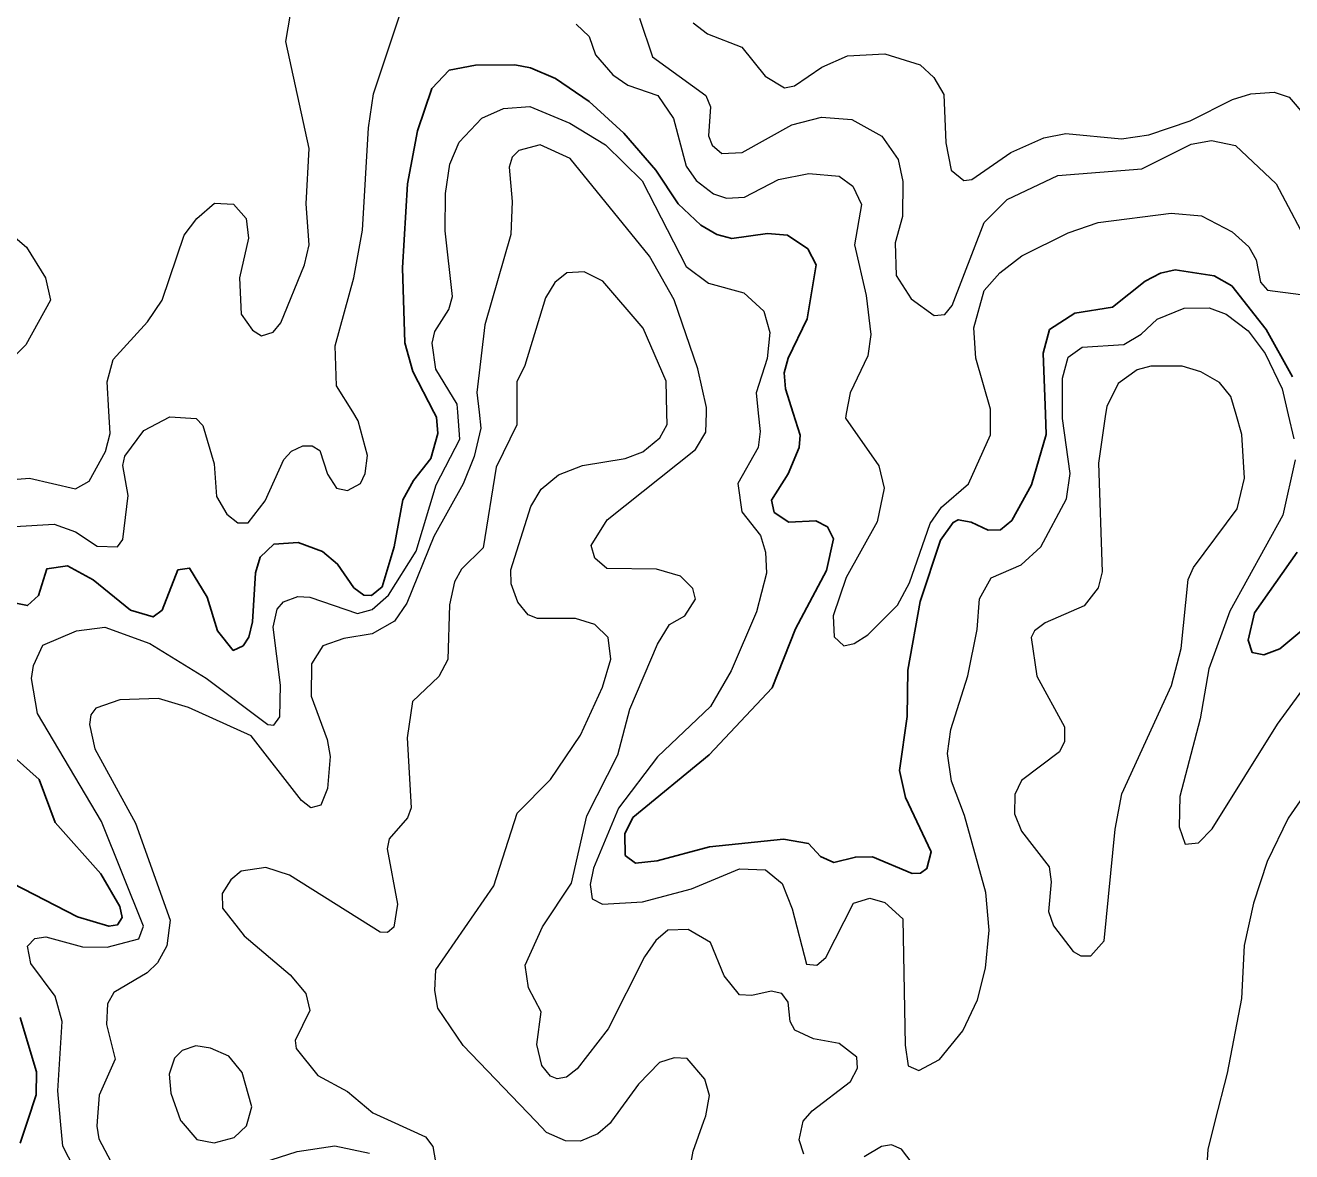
# Model space of a CAD drawing. Extents: x 473.9 to 500, y 7733.1 to 7760.8.
# Drawn here: x 475.998 to 478.365, y 7755.312 to 7757.418 of the extents above; entities that cross this region are included whole.
import ezdxf

# ---------------------------------------------------------------- set-up
doc = ezdxf.new("R2010")
doc.units = 0
doc.header["$LTSCALE"] = 0.032
doc.layers.add('1', color=7, linetype='Continuous', lineweight=25)
doc.layers.add('2', color=7, linetype='Continuous', lineweight=13)

msp = doc.modelspace()

# ---------------------------------------------------------------- linework, layer by layer
at = {"layer": '1'}
for points in [[(477.4165, 7756.7682), (477.4239, 7756.7954), (477.4597, 7756.869), (477.4766, 7756.9702), (477.4609, 7756.9996), (477.4228, 7757.0252), (477.3856, 7757.0283), (477.3187, 7757.0195), (477.2905, 7757.0268), (477.261, 7757.0439), (477.2185, 7757.0839), (477.1768, 7757.1471), (477.1167, 7757.2162), (477.052, 7757.275), (476.9891, 7757.3182), (476.9426, 7757.3382), (476.9131, 7757.3441), (476.8395, 7757.3432), (476.7903, 7757.3338), (476.7581, 7757.2995), (476.7312, 7757.2205), (476.7123, 7757.1211), (476.7033, 7756.9644), (476.7078, 7756.8243), (476.7228, 7756.7704), (476.7618, 7756.6945), (476.7665, 7756.6854), (476.7691, 7756.6548), (476.7562, 7756.6081), (476.7238, 7756.5669), (476.7041, 7756.5309), (476.6879, 7756.4428), (476.6655, 7756.3682), (476.6455, 7756.3518), (476.6308, 7756.3527), (476.6121, 7756.3663), (476.582, 7756.4105), (476.5536, 7756.434), (476.5083, 7756.451), (476.4628, 7756.4477), (476.4373, 7756.4232), (476.4282, 7756.3942), (476.4228, 7756.3026), (476.416, 7756.2738), (476.4051, 7756.2575), (476.3868, 7756.2492), (476.3573, 7756.2858), (476.338, 7756.3485), (476.3053, 7756.4032), (476.2836, 7756.3998), (476.2542, 7756.3247), (476.2371, 7756.3119), (476.1949, 7756.3244), (476.1251, 7756.3809), (476.0772, 7756.4074), (476.0384, 7756.4015), (476.0227, 7756.3518), (476.0021, 7756.3329), (475.9621, 7756.3415)], [(478.3667, 7756.7609), (478.3173, 7756.8491), (478.2533, 7756.9307), (478.2204, 7756.9493), (478.1475, 7756.9605), (478.1197, 7756.9543), (478.0911, 7756.9397), (478.0302, 7756.8909), (477.9598, 7756.8798), (477.9123, 7756.8489), (477.9005, 7756.8046), (477.9048, 7756.691), (477.9062, 7756.6531), (477.8787, 7756.5586), (477.8422, 7756.4922), (477.8211, 7756.4746), (477.7978, 7756.4737), (477.7659, 7756.4891), (477.742, 7756.4933), (477.7324, 7756.4884), (477.7088, 7756.4552), (477.6706, 7756.3405), (477.6478, 7756.2124), (477.6464, 7756.1257), (477.632, 7756.0244), (477.6431, 7755.9745), (477.691, 7755.8726), (477.6831, 7755.8412), (477.6711, 7755.8327), (477.6557, 7755.8323), (477.5814, 7755.8631), (477.5498, 7755.8627), (477.5092, 7755.8529), (477.4845, 7755.8637), (477.4621, 7755.888), (477.4154, 7755.8961), (477.2769, 7755.882), (477.179, 7755.856), (477.1389, 7755.8512), (477.1194, 7755.8661), (477.119, 7755.9066), (477.1335, 7755.9368), (477.2762, 7756.0541), (477.3939, 7756.1792), (477.4379, 7756.2894), (477.4954, 7756.3984), (477.5089, 7756.4576), (477.4975, 7756.4799), (477.4759, 7756.4917), (477.4254, 7756.4892), (477.3981, 7756.5073), (477.3926, 7756.5303), (477.4241, 7756.579), (477.4446, 7756.6284), (477.4464, 7756.6518), (477.4335, 7756.6925), (477.419, 7756.7381), (477.4165, 7756.7682)], [(478.4103, 7756.3085), (478.3429, 7756.2523), (478.3133, 7756.2411), (478.2912, 7756.2455), (478.284, 7756.2684), (478.2955, 7756.3196), (478.3753, 7756.4327)], [(475.9182, 7756.102), (476.0243, 7756.0081), (476.0542, 7755.9272), (476.1391, 7755.8313), (476.1749, 7755.7706), (476.179, 7755.7498), (476.1708, 7755.7365), (476.1544, 7755.7336), (476.096, 7755.7512), (475.9734, 7755.8143)], [(475.9884, 7755.5632), (476.019, 7755.4613), (476.0183, 7755.4183), (476.0021, 7755.369), (475.9885, 7755.3278)]]:
    msp.add_lwpolyline(points, dxfattribs=at)
at = {"layer": '2'}
for points in [[(476.1568, 7756.6544), (476.1543, 7756.6964), (476.151, 7756.751), (476.1626, 7756.7927), (476.2268, 7756.8637), (476.2543, 7756.9039), (476.2951, 7757.0254), (476.3186, 7757.0567), (476.352, 7757.0851), (476.3873, 7757.0836), (476.4107, 7757.0566), (476.4154, 7757.0196), (476.3986, 7756.9456), (476.4015, 7756.8776), (476.4231, 7756.8476), (476.4396, 7756.837), (476.4613, 7756.844), (476.4755, 7756.8614), (476.5203, 7756.9697), (476.5288, 7757.0073), (476.5231, 7757.0839), (476.5287, 7757.1873), (476.4854, 7757.3873), (476.5127, 7757.5486)], [(476.6285, 7757.0346), (476.6398, 7757.2259), (476.6493, 7757.2897), (476.7085, 7757.4698)], [(477.1463, 7757.4313), (477.1702, 7757.3589), (477.2703, 7757.2866), (477.2789, 7757.2656), (477.2749, 7757.2109), (477.282, 7757.1936), (477.3001, 7757.1778), (477.3382, 7757.1798), (477.4306, 7757.2317), (477.4861, 7757.2461), (477.5429, 7757.2414), (477.5988, 7757.2106), (477.6299, 7757.1669), (477.6384, 7757.1257), (477.6375, 7757.0604), (477.6239, 7757.0113), (477.6261, 7756.9499), (477.6537, 7756.9067), (477.697, 7756.8755), (477.7167, 7756.8772), (477.7304, 7756.8942), (477.7904, 7757.049), (477.8336, 7757.0918), (477.9283, 7757.1368), (478.0853, 7757.1497), (478.1771, 7757.1954), (478.2151, 7757.2025), (478.26, 7757.193), (478.3362, 7757.1215), (478.4042, 7756.9933)], [(477.2467, 7757.4221), (477.2731, 7757.4021), (477.3372, 7757.3766), (477.381, 7757.3225), (477.417, 7757.3011), (477.4357, 7757.3044), (477.4867, 7757.3397), (477.5348, 7757.3604), (477.6045, 7757.3642), (477.6705, 7757.3441), (477.6962, 7757.32), (477.7147, 7757.2886), (477.7188, 7757.1981), (477.7286, 7757.147), (477.7523, 7757.1278), (477.7672, 7757.1293), (477.8405, 7757.1797), (477.9021, 7757.2074), (477.9429, 7757.2156), (478.047, 7757.2052), (478.0984, 7757.2128), (478.1752, 7757.2389), (478.2543, 7757.279), (478.2889, 7757.2896), (478.3325, 7757.2926), (478.3603, 7757.2833), (478.3897, 7757.2489)], [(477.0276, 7757.4201), (477.0518, 7757.3969), (477.064, 7757.3623), (477.0961, 7757.3252), (477.1243, 7757.3061), (477.1803, 7757.2868), (477.21, 7757.2436), (477.2334, 7757.1546), (477.2521, 7757.1274), (477.2845, 7757.103), (477.3087, 7757.0949), (477.3423, 7757.0962), (477.4062, 7757.1292), (477.4625, 7757.1407), (477.5194, 7757.1359), (477.5448, 7757.1172), (477.5611, 7757.0827), (477.5483, 7757.0072), (477.5699, 7756.9129), (477.5788, 7756.8395), (477.5732, 7756.7998), (477.5396, 7756.7305), (477.5327, 7756.6922), (477.5311, 7756.6835), (477.5933, 7756.594), (477.6036, 7756.5522), (477.5901, 7756.4895), (477.5326, 7756.3855), (477.508, 7756.3137), (477.51, 7756.2748), (477.5282, 7756.258), (477.5473, 7756.2623), (477.5728, 7756.2784), (477.6281, 7756.334), (477.6511, 7756.3753), (477.6892, 7756.4867), (477.7104, 7756.5172), (477.7612, 7756.5605), (477.8023, 7756.6521), (477.8023, 7756.6913), (477.8023, 7756.7002), (477.7747, 7756.7955), (477.771, 7756.8524), (477.7906, 7756.9221), (477.8198, 7756.9551), (477.8608, 7756.9865), (477.9472, 7757.0298), (478.0033, 7757.049), (478.14, 7757.0667), (478.1963, 7757.0618), (478.2537, 7757.0316), (478.2849, 7757.0036), (478.2985, 7756.9794), (478.307, 7756.9376), (478.32, 7756.9229), (478.382, 7756.9143)], [(476.4692, 7756.3263), (476.4807, 7756.3398), (476.5078, 7756.3497), (476.5299, 7756.3488), (476.6188, 7756.3183), (476.6467, 7756.3258), (476.6772, 7756.3527), (476.7289, 7756.4348), (476.7664, 7756.5586), (476.8101, 7756.6438), (476.8064, 7756.6944), (476.8053, 7756.7097), (476.7658, 7756.7747), (476.7588, 7756.8234), (476.7639, 7756.8454), (476.7901, 7756.8867), (476.7965, 7756.9107), (476.7828, 7757.0335), (476.7837, 7757.1032), (476.7916, 7757.1579), (476.8089, 7757.1991), (476.8517, 7757.2439), (476.8922, 7757.2621), (476.941, 7757.2659), (477.016, 7757.2347), (477.0824, 7757.1942), (477.1514, 7757.1273), (477.2335, 7756.9668), (477.2754, 7756.936), (477.3409, 7756.9177), (477.3786, 7756.8834), (477.3899, 7756.8432), (477.385, 7756.795), (477.3642, 7756.7306), (477.368, 7756.6927), (477.3715, 7756.6585), (477.3679, 7756.6288), (477.3297, 7756.5611), (477.3373, 7756.5081), (477.3722, 7756.4638), (477.3818, 7756.4327), (477.3835, 7756.3936), (477.3651, 7756.3211), (477.3175, 7756.2112), (477.2791, 7756.1446), (477.1801, 7756.0504), (477.1071, 7755.9546), (477.06, 7755.842), (477.0539, 7755.8119), (477.0578, 7755.7846), (477.0768, 7755.7747), (477.1517, 7755.7794), (477.2433, 7755.8033), (477.3328, 7755.8406), (477.3814, 7755.8389), (477.4129, 7755.8135), (477.4317, 7755.7658), (477.4584, 7755.6625), (477.4777, 7755.6609), (477.4947, 7755.6751), (477.546, 7755.7764), (477.5767, 7755.786), (477.6046, 7755.7779), (477.6383, 7755.7475), (477.6425, 7755.5115), (477.6482, 7755.4726), (477.6684, 7755.4637), (477.7066, 7755.4845), (477.7503, 7755.5382), (477.7776, 7755.5959), (477.7928, 7755.6555), (477.8, 7755.7262), (477.7935, 7755.7964), (477.7535, 7755.9406), (477.7293, 7756.0049), (477.7219, 7756.0564), (477.7283, 7756.1014), (477.7596, 7756.2016), (477.7774, 7756.2885), (477.7814, 7756.3458), (477.8037, 7756.3851), (477.8598, 7756.4091), (477.8964, 7756.4428), (477.9445, 7756.5328), (477.9511, 7756.5801), (477.9367, 7756.6825), (477.9367, 7756.6909), (477.9367, 7756.758), (477.9472, 7756.7972), (477.9734, 7756.8161), (478.0515, 7756.8213), (478.0841, 7756.8405), (478.1137, 7756.8684), (478.1642, 7756.889), (478.2108, 7756.8898), (478.2429, 7756.8778), (478.2835, 7756.8468), (478.3155, 7756.8041), (478.3475, 7756.7382), (478.3586, 7756.6896)], [(477.0191, 7755.8141), (477.0475, 7755.94), (477.1059, 7756.0537), (477.1282, 7756.1395), (477.1799, 7756.2609), (477.2022, 7756.2977), (477.231, 7756.3136), (477.2508, 7756.3447), (477.2461, 7756.3649), (477.2226, 7756.388), (477.1779, 7756.4008), (477.0853, 7756.4023), (477.0625, 7756.4218), (477.0557, 7756.4455), (477.0856, 7756.493), (477.2507, 7756.6246), (477.2702, 7756.6572), (477.2713, 7756.693), (477.2716, 7756.7032), (477.2552, 7756.7757), (477.2108, 7756.9043), (477.165, 7756.9859), (477.0168, 7757.1688), (476.9608, 7757.1945), (476.9205, 7757.1836), (476.9079, 7757.171), (476.9023, 7757.1525), (476.9083, 7757.0881), (476.9058, 7757.0266), (476.8569, 7756.8577), (476.8424, 7756.7311), (476.8463, 7756.6943), (476.8495, 7756.6647), (476.8372, 7756.6116), (476.8169, 7756.5604), (476.7619, 7756.4619), (476.7116, 7756.3372), (476.6883, 7756.3041), (476.6468, 7756.2804), (476.5936, 7756.2717), (476.5544, 7756.258), (476.5329, 7756.2241), (476.5323, 7756.1636), (476.5625, 7756.0826), (476.5681, 7756.051), (476.5633, 7755.991), (476.5504, 7755.9598), (476.5316, 7755.9551), (476.5144, 7755.9684), (476.4206, 7756.0894), (476.303, 7756.1426), (476.2469, 7756.159), (476.175, 7756.1566), (476.1303, 7756.1412), (476.1205, 7756.1285), (476.118, 7756.1104), (476.1284, 7756.065), (476.204, 7755.9261), (476.269, 7755.7449), (476.2625, 7755.6967), (476.2453, 7755.665), (476.2261, 7755.6463), (476.1634, 7755.6094), (476.1516, 7755.5884), (476.15, 7755.5498), (476.1661, 7755.485), (476.1362, 7755.4175), (476.1323, 7755.369), (476.1316, 7755.3597), (476.1359, 7755.3361), (476.1579, 7755.2938)], [(475.949, 7757.0464), (476.0004, 7757.0031), (476.0361, 7756.9456), (476.0455, 7756.9038), (475.9992, 7756.8205), (475.9451, 7756.7669)], [(475.9789, 7756.4806), (476.0523, 7756.4854), (476.0922, 7756.4709), (476.1327, 7756.4439), (476.1707, 7756.443), (476.1804, 7756.4568), (476.1903, 7756.5388), (476.1807, 7756.5946), (476.1843, 7756.6126), (476.2198, 7756.66), (476.2683, 7756.686), (476.3173, 7756.683), (476.3302, 7756.6695), (476.3509, 7756.5978), (476.3558, 7756.5366), (476.3749, 7756.5036), (476.3955, 7756.4878), (476.4145, 7756.4877), (476.4465, 7756.5291), (476.4812, 7756.6061), (476.4958, 7756.6216), (476.5172, 7756.6315), (476.5342, 7756.6315), (476.5487, 7756.6228), (476.5631, 7756.5785), (476.5797, 7756.5525), (476.6006, 7756.5482), (476.6249, 7756.5613), (476.6337, 7756.5796), (476.638, 7756.6133), (476.6204, 7756.6784), (476.6102, 7756.695), (476.58, 7756.7438), (476.5771, 7756.8186), (476.6123, 7756.9456), (476.6285, 7757.0346)], [(477.1973, 7756.6932), (477.1958, 7756.7527), (477.153, 7756.8513), (477.0774, 7756.9393), (477.0427, 7756.9567), (477.0101, 7756.9552), (476.9882, 7756.9369), (476.9705, 7756.9081), (476.932, 7756.7816), (476.9171, 7756.751), (476.917, 7756.694), (476.917, 7756.6706), (476.8784, 7756.5918), (476.8539, 7756.4412), (476.8132, 7756.401), (476.8002, 7756.3774), (476.7911, 7756.3347), (476.7877, 7756.2321), (476.7709, 7756.2002), (476.7218, 7756.1539), (476.7121, 7756.086), (476.7194, 7755.9552), (476.7127, 7755.936), (476.6782, 7755.8972), (476.6745, 7755.8781), (476.6937, 7755.7749), (476.6871, 7755.7319), (476.6753, 7755.7221), (476.6613, 7755.7226), (476.4921, 7755.8288), (476.448, 7755.8435), (476.4017, 7755.8366), (476.3821, 7755.8205), (476.366, 7755.7947), (476.3665, 7755.7675), (476.4074, 7755.7154), (476.4934, 7755.6428), (476.5227, 7755.6081), (476.5302, 7755.5761), (476.5023, 7755.5198), (476.5045, 7755.5048), (476.5452, 7755.4548), (476.6006, 7755.4244), (476.6478, 7755.3845), (476.6821, 7755.369), (476.7459, 7755.3401), (476.7598, 7755.3219), (476.7666, 7755.2828)], [(477.1839, 7756.6468), (477.1978, 7756.6717), (477.1973, 7756.6932)], [(478.3586, 7756.6896), (478.3689, 7756.6449)], [(475.9672, 7756.568), (476.0062, 7756.5714), (476.0919, 7756.5513), (476.1175, 7756.5655), (476.1482, 7756.621), (476.1568, 7756.6544)], [(477.2354, 7755.2517), (477.2464, 7755.3134), (477.2666, 7755.369), (477.2704, 7755.3794), (477.2773, 7755.4169), (477.2682, 7755.448), (477.2353, 7755.4863), (477.2111, 7755.4877), (477.1834, 7755.4788), (477.144, 7755.4386), (477.0939, 7755.369), (477.0915, 7755.3657), (477.0684, 7755.3455), (477.0359, 7755.3318), (477.0076, 7755.3327), (476.9722, 7755.3481), (476.9521, 7755.369), (476.8163, 7755.5105), (476.7695, 7755.5804), (476.7636, 7755.6135), (476.7657, 7755.6523), (476.8737, 7755.8092), (476.9175, 7755.9448), (476.9798, 7756.0079), (477.036, 7756.0906), (477.0768, 7756.1803), (477.0927, 7756.2328), (477.0875, 7756.2735), (477.0624, 7756.2977), (477.0267, 7756.3086), (476.9554, 7756.3089), (476.9383, 7756.3154), (476.9188, 7756.3396), (476.9062, 7756.3736), (476.9057, 7756.3997), (476.9428, 7756.5184), (476.9624, 7756.5506), (476.9945, 7756.5773), (477.0396, 7756.5951), (477.1195, 7756.6078), (477.1522, 7756.6203), (477.1839, 7756.6468)], [(478.3716, 7756.6053), (478.3486, 7756.5018), (478.2497, 7756.3228), (478.21, 7756.2145), (478.1939, 7756.1213), (478.1562, 7755.976), (478.1549, 7755.9191), (478.1659, 7755.8869), (478.1908, 7755.8893), (478.2168, 7755.9155), (478.3388, 7756.1114), (478.4315, 7756.2382)], [(476.0998, 7755.2621), (476.0685, 7755.3225), (476.0643, 7755.369), (476.0592, 7755.426), (476.0671, 7755.5558), (476.0538, 7755.6029), (476.0083, 7755.6639), (476.0022, 7755.6961), (476.0159, 7755.7107), (476.0367, 7755.7136), (476.1053, 7755.695), (476.1515, 7755.6942), (476.2106, 7755.7103), (476.2191, 7755.7337), (476.1407, 7755.9294), (476.0211, 7756.1315), (476.0095, 7756.1968), (476.0135, 7756.2209), (476.0307, 7756.2588), (476.0941, 7756.2859), (476.1469, 7756.2924), (476.2308, 7756.2622), (476.3363, 7756.1973), (476.4512, 7756.1105), (476.4625, 7756.1095), (476.4741, 7756.125), (476.475, 7756.1845), (476.4613, 7756.2927), (476.4692, 7756.3263)], [(478.4037, 7756.0005), (478.3586, 7755.9357), (478.3194, 7755.8543), (478.2935, 7755.7766), (478.276, 7755.6978), (478.2711, 7755.5986), (478.2446, 7755.4592), (478.2216, 7755.369), (478.2082, 7755.3162), (478.1996, 7755.1811), (478.2122, 7755.1079), (478.26, 7755.0222), (478.3443, 7754.9306), (478.5282, 7754.7746)], [(477.453, 7755.3075), (477.4445, 7755.3343), (477.4519, 7755.3689), (477.452, 7755.369), (477.4687, 7755.3887), (477.5407, 7755.4435), (477.5535, 7755.4684), (477.5525, 7755.4891), (477.5193, 7755.5142), (477.4712, 7755.5231), (477.4367, 7755.5394), (477.4279, 7755.5552), (477.4242, 7755.5917), (477.4121, 7755.6081), (477.3923, 7755.6122), (477.3564, 7755.6038), (477.3333, 7755.6053), (477.3044, 7755.641), (477.2788, 7755.7031), (477.2373, 7755.7277), (477.1989, 7755.7263), (477.1768, 7755.7071), (477.1554, 7755.6763), (477.0875, 7755.5416), (477.0294, 7755.4673), (477.0097, 7755.4516), (476.9921, 7755.4484), (476.9799, 7755.453), (476.9638, 7755.4732), (476.9542, 7755.5124), (476.9621, 7755.5736), (476.9387, 7755.6184), (476.9326, 7755.6605), (476.9648, 7755.7326), (477.0191, 7755.8141)], [(476.3798, 7755.2719), (476.5063, 7755.3122), (476.577, 7755.3228), (476.6418, 7755.3096)], [(477.6655, 7755.2775), (477.636, 7755.3171), (477.6169, 7755.3252), (477.5986, 7755.3221), (477.5663, 7755.3023)]]:
    msp.add_lwpolyline(points, dxfattribs=at)
for points in [[(478.1718, 7756.3819), (478.1818, 7756.404), (478.263, 7756.5136), (478.2767, 7756.5714), (478.2721, 7756.6526), (478.2611, 7756.6899), (478.2511, 7756.7238), (478.2304, 7756.7501), (478.1955, 7756.77), (478.1603, 7756.7803), (478.1019, 7756.7807), (478.0762, 7756.7734), (478.0408, 7756.748), (478.0194, 7756.7051), (478.0173, 7756.6907), (478.0042, 7756.5993), (478.0107, 7756.3959), (478.0034, 7756.3661), (477.9773, 7756.3328), (477.9042, 7756.3006), (477.8844, 7756.286), (477.8784, 7756.2734), (477.8891, 7756.201), (477.9406, 7756.1062), (477.9406, 7756.0787), (477.931, 7756.0599), (477.8599, 7756.0058), (477.8478, 7755.9796), (477.8472, 7755.9439), (477.86, 7755.911), (477.9116, 7755.8446), (477.9158, 7755.8168), (477.9109, 7755.7613), (477.92, 7755.7346), (477.9568, 7755.6862), (477.9713, 7755.6784), (477.99, 7755.6785), (478.0147, 7755.7065), (478.0349, 7755.9149), (478.0476, 7755.9813), (478.1408, 7756.1839), (478.1587, 7756.253)], [(476.4216, 7755.3961), (476.4033, 7755.4603), (476.3784, 7755.4908), (476.3443, 7755.5059), (476.317, 7755.5102), (476.2913, 7755.501), (476.2772, 7755.4872), (476.2668, 7755.4571), (476.2704, 7755.4218), (476.2884, 7755.3703), (476.2895, 7755.369), (476.3186, 7755.3347), (476.3514, 7755.3285), (476.3888, 7755.3384), (476.4119, 7755.3605), (476.4142, 7755.369)]]:
    msp.add_lwpolyline(points, close=True, dxfattribs=at)

doc.saveas('drawing.dxf')
